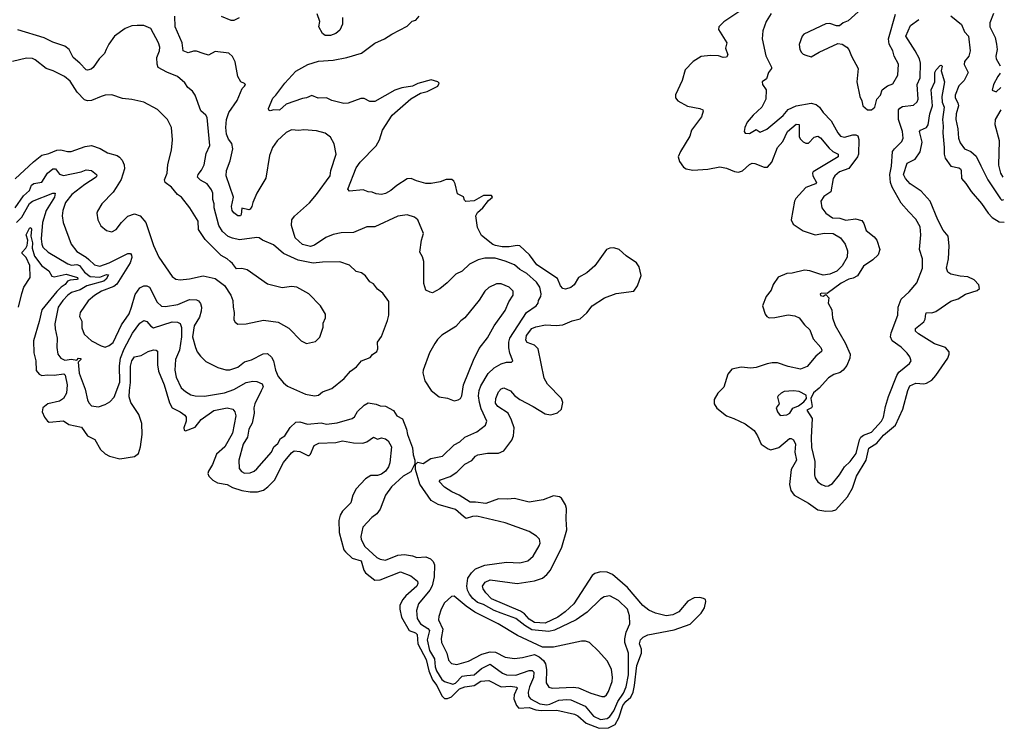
# Model space of a CAD drawing. Extents: x 2199565 to 2323334, y 894172 to 1018966.
# Tile 437 of 440: x 2315999 to 2323334, y 1005856 to 1011138. Entities that reach past the tile are written whole.
import ezdxf

# ---------------------------------------------------------------- set-up
doc = ezdxf.new("R2010")
doc.units = 0

msp = doc.modelspace()

# ---------------------------------------------------------------- linework, layer by layer
at = {"layer": '0CON10XD'}
for points in [[(2322345, 1011288.9), (2322170.5, 1011129.5), (2322135, 1011114.3), (2322106.9, 1011093.1), (2322085, 1011092.2), (2322035, 1011109.2), (2322005, 1011107.5), (2321839.7, 1011030.3), (2321828, 1011015), (2321805.9, 1010954.1), (2321811.9, 1010915), (2321822.7, 1010892.7), (2321835, 1010880.8), (2321855, 1010874.2), (2321895, 1010862), (2321955, 1010896.7), (2322095, 1010960), (2322127.5, 1010955), (2322162.3, 1010932.3), (2322175.9, 1010915.9), (2322195.8, 1010865.8), (2322245.8, 1010775), (2322235.7, 1010675), (2322257.5, 1010565), (2322273.9, 1010533.9), (2322281.2, 1010495), (2322315, 1010466.7), (2322345, 1010466.7), (2322370, 1010485), (2322384, 1010545), (2322412.9, 1010575), (2322423.9, 1010616.1), (2322465, 1010646), (2322505, 1010660), (2322540, 1010725), (2322546.6, 1010806.6), (2322514.3, 1010865), (2322504.5, 1010905), (2322476.6, 1010956.6), (2322471.1, 1010995), (2322525, 1011179.4)], [(2319305.2, 1007435.2), (2319245, 1007486.7), (2319116, 1007525), (2319065, 1007554.4), (2318980, 1007675), (2318947.5, 1007785), (2318948.3, 1007821.7), (2318965, 1007840), (2319005, 1007830), (2319063, 1007867), (2319150, 1007885), (2319235, 1007968.6), (2319277.6, 1007992.4), (2319315, 1008025.6), (2319404.5, 1008065.5), (2319470, 1008115), (2319479.2, 1008145), (2319437, 1008237), (2319423.6, 1008283.6), (2319418.1, 1008335), (2319422.2, 1008375), (2319435, 1008409.5), (2319490.1, 1008499.9), (2319535, 1008542.9), (2319585, 1008573.6), (2319625, 1008584.4), (2319664.1, 1008585.9), (2319673.8, 1008595), (2319651.3, 1008651.3), (2319642.6, 1008692.6), (2319642.2, 1008735), (2319651.4, 1008765), (2319775.2, 1008954.8), (2319847.1, 1009005), (2319862.5, 1009025), (2319864.5, 1009045), (2319881.8, 1009075), (2319884.6, 1009095), (2319875, 1009144), (2319850.4, 1009180.4), (2319776.4, 1009246.4), (2319724.2, 1009275), (2319685, 1009309.5), (2319615, 1009339.1), (2319540.6, 1009360.6), (2319465, 1009361.4), (2319415, 1009348.8), (2319351.2, 1009315), (2319295, 1009264.2), (2319248.7, 1009241.3), (2319184.2, 1009175.8), (2319127.9, 1009132.1), (2319075, 1009101.2), (2319056, 1009106), (2319025, 1009122.5), (2319010.9, 1009170.9), (2319008.6, 1009335), (2319000.9, 1009370.9), (2318980.8, 1009405), (2318991.9, 1009495), (2319007.1, 1009545), (2318966.2, 1009645), (2318940, 1009665), (2318885, 1009682.9), (2318815, 1009674.4), (2318645, 1009594.4), (2318585, 1009594), (2318485, 1009552.1), (2318395, 1009548.9), (2318335, 1009537.6), (2318280.6, 1009515), (2318195, 1009456.7), (2318165, 1009448.1), (2318105, 1009461.9), (2318051.6, 1009511.6), (2318023.9, 1009605), (2318027.1, 1009645), (2318045.7, 1009674.3), (2318156.9, 1009773.1), (2318210.9, 1009835), (2318311.4, 1009975), (2318316.2, 1010015), (2318357.1, 1010135), (2318342.3, 1010212.3), (2318315, 1010263.3), (2318275, 1010292), (2318209.2, 1010309.2), (2318115, 1010317.5), (2318078.7, 1010311.3), (2318025, 1010318.1), (2317985, 1010295.8), (2317916.3, 1010233.7), (2317881.5, 1010185), (2317861.1, 1010125), (2317832.8, 1009957.2), (2317765, 1009845.8), (2317735.8, 1009775.8), (2317729.1, 1009745), (2317715.3, 1009724.7), (2317705, 1009720), (2317655, 1009732.5), (2317650, 1009685), (2317643.9, 1009676.1), (2317625, 1009676), (2317595, 1009698), (2317583.1, 1009715), (2317575.7, 1009745), (2317592, 1009815), (2317536.5, 1009975), (2317540.5, 1010015), (2317567.7, 1010085), (2317585.9, 1010175), (2317578.8, 1010215), (2317555, 1010248.1), (2317540.3, 1010285), (2317534.1, 1010335), (2317539.2, 1010395), (2317557.8, 1010445), (2317619.4, 1010535), (2317656.2, 1010625), (2317675, 1010641.2), (2317681.2, 1010655), (2317675, 1010663.3), (2317646.7, 1010675), (2317623.8, 1010715), (2317603.9, 1010823.9), (2317583.6, 1010863.6), (2317557.3, 1010887.3), (2317455, 1010900), (2317405, 1010873.3), (2317365.4, 1010885.4), (2317315, 1010903.6), (2317295, 1010903.8), (2317255, 1010890.5), (2317216.3, 1010906.3), (2317209.3, 1010965), (2317157.9, 1011085), (2317155.7, 1011165)], [(2317635, 1011151.4), (2317595, 1011132.2), (2317575, 1011131.1), (2317501.7, 1011161.7)], [(2319114.1, 1010674.1), (2319065, 1010689.4), (2318965, 1010662), (2318925, 1010642), (2318845, 1010630.8), (2318795, 1010612.5), (2318645, 1010526.9), (2318607, 1010527), (2318565, 1010550.6), (2318540.9, 1010550.9), (2318445, 1010516), (2318415, 1010513.2), (2318325, 1010536.5), (2318285, 1010555.3), (2318222.9, 1010552.9), (2318175, 1010572.9), (2318135, 1010554.2), (2318105, 1010550), (2317985, 1010508.1), (2317935, 1010464.2), (2317893.5, 1010466.5), (2317865, 1010458), (2317854.2, 1010464.2), (2317853.8, 1010475), (2317885, 1010552.5), (2317908, 1010575), (2317974.4, 1010665), (2318055, 1010753.3), (2318145.8, 1010805), (2318225, 1010828.2), (2318335, 1010836.2), (2318435, 1010856.1), (2318545, 1010888), (2318645, 1010962.5), (2318718, 1010995), (2318770.2, 1011029.8), (2318885, 1011089.2), (2318922.7, 1011127.3), (2318950, 1011135), (2318975.6, 1011164.4)], [(2318404.4, 1011154.4), (2318402.7, 1011105), (2318385, 1011060.8), (2318355, 1011035.6), (2318315, 1011019.2), (2318275, 1011021.2), (2318255.9, 1011035.9), (2318228.8, 1011085), (2318235.7, 1011125), (2318215, 1011182.5)], [(2321365, 1011200.8), (2321245, 1011123.1), (2321208.6, 1011085), (2321205, 1011063.8), (2321266.9, 1010965), (2321256.7, 1010925), (2321274.3, 1010875), (2321265, 1010857.5), (2321240, 1010855), (2321205, 1010869.2), (2321145, 1010872), (2321076.6, 1010863.4), (2321016, 1010825), (2320955.8, 1010764.2), (2320934.5, 1010685.5), (2320885, 1010577.5), (2320884.2, 1010554.2), (2320902.8, 1010532.8), (2320975, 1010494.4), (2321065.7, 1010475.7), (2321087.5, 1010465), (2321090, 1010455), (2321078.6, 1010415), (2321003.3, 1010315), (2320990.5, 1010270.5), (2320921.9, 1010155), (2320905.6, 1010115), (2320915, 1010081.2), (2320945, 1010037.5), (2320965, 1010025.6), (2321015, 1010015.5), (2321125, 1010024.5), (2321215, 1010040), (2321265, 1010032.2), (2321325, 1010005.8), (2321355, 1010000.8), (2321385, 1010012), (2321435, 1010058.2), (2321455, 1010069.2), (2321476.6, 1010066.6), (2321545, 1010037.7), (2321570.5, 1010039.5), (2321602.9, 1010075), (2321644.5, 1010185), (2321685, 1010230.8), (2321719.6, 1010305), (2321785, 1010360), (2321805.5, 1010355.5), (2321805.9, 1010265), (2321815, 1010246.5), (2321835, 1010227.9), (2321855, 1010216.4), (2321875, 1010218.5), (2321917.4, 1010262.6), (2321945, 1010270), (2321965, 1010256.7), (2322030.6, 1010180.6), (2322055.9, 1010155.9), (2322095.6, 1010135), (2322095.5, 1010115), (2321911.2, 1010005), (2321905.3, 1009994.7), (2321906.9, 1009975), (2321935.3, 1009924.7), (2321926.9, 1009915), (2321855, 1009888.2), (2321780.4, 1009805), (2321771.5, 1009785), (2321746.9, 1009645), (2321762.5, 1009615), (2321835, 1009563.8), (2321925, 1009534.1), (2321995, 1009545.7), (2322058.6, 1009545), (2322115, 1009511.2), (2322150, 1009465), (2322165.4, 1009415), (2322162.9, 1009367.1), (2322125.8, 1009304.2), (2322086, 1009264), (2322035, 1009240.4), (2321985, 1009232.4), (2321944.4, 1009245), (2321885, 1009265.3), (2321845, 1009269.7), (2321755, 1009248), (2321714, 1009246), (2321650.7, 1009219.3), (2321613.3, 1009165), (2321597.9, 1009122.1), (2321560.8, 1009075), (2321534, 1009005), (2321553.1, 1008943.1), (2321565, 1008925.7), (2321583.8, 1008915), (2321625, 1008917.3), (2321725, 1008938.8), (2321775, 1008930), (2321805, 1008915.6), (2321845, 1008862.2), (2321884.6, 1008825), (2321909.8, 1008759.8), (2321968.5, 1008695), (2321975.7, 1008675), (2321972.9, 1008665), (2321929.7, 1008630.3), (2321865, 1008553.6), (2321816.9, 1008533.1), (2321725, 1008553.7), (2321645, 1008580.4), (2321605, 1008580.4), (2321568.1, 1008571.9), (2321485, 1008544.5), (2321445, 1008540.9), (2321375, 1008547.9), (2321305, 1008534), (2321274, 1008495), (2321245, 1008400), (2321201.2, 1008355), (2321174.1, 1008305.9), (2321174.1, 1008274.1), (2321191.7, 1008241.7), (2321265, 1008184), (2321320, 1008165), (2321405, 1008124.4), (2321470, 1008075), (2321496.9, 1008035), (2321521.9, 1007975), (2321575, 1007938.6), (2321595, 1007932.9), (2321655, 1007949.6), (2321735, 1008016.5), (2321747.4, 1008017.4), (2321765, 1008005.8), (2321778.9, 1007975), (2321773.7, 1007915), (2321785.3, 1007855), (2321745.6, 1007784.4), (2321734.2, 1007674.2), (2321745, 1007629.2), (2321768.9, 1007595), (2321875, 1007534.7), (2321945, 1007483.8), (2322003.9, 1007473.9), (2322055, 1007476.1), (2322080, 1007485), (2322165, 1007580.4), (2322203.6, 1007645), (2322233.5, 1007735), (2322304.1, 1007855), (2322325.8, 1007944.2), (2322385, 1007981), (2322435, 1008041.9), (2322525, 1008115.4), (2322579.5, 1008235), (2322615.7, 1008374.3), (2322631, 1008409), (2322675, 1008428.8), (2322735, 1008424.7), (2322755, 1008429.2), (2322795, 1008452), (2322825, 1008484.6), (2322913, 1008615), (2322923.6, 1008645), (2322922.6, 1008662.6), (2322895.5, 1008695), (2322815, 1008722.8), (2322695, 1008795.4), (2322673.8, 1008815), (2322672.7, 1008835), (2322733.8, 1008885), (2322744.7, 1008905.3), (2322748.9, 1008945), (2322755, 1008954.4), (2322795, 1008953.9), (2322825, 1008962.5), (2322935, 1009040), (2322991.7, 1009058.3), (2323045, 1009091.9), (2323131.7, 1009118.3), (2323150, 1009135), (2323145, 1009162.5), (2323109.7, 1009199.7), (2323061.7, 1009221.7), (2323005, 1009225.4), (2322935, 1009240), (2322913.1, 1009255), (2322904.5, 1009285), (2322919.2, 1009355), (2322923.2, 1009453.2), (2322916.3, 1009525), (2322879.5, 1009569.5), (2322838.7, 1009645), (2322781.8, 1009785), (2322715, 1009860.5), (2322633.9, 1009913.9), (2322598.9, 1009955), (2322583.9, 1009985), (2322610.8, 1010069.2), (2322671.3, 1010098.7), (2322707.6, 1010152.4), (2322722.5, 1010225), (2322702.2, 1010305), (2322711.2, 1010315), (2322755, 1010334.5), (2322767.8, 1010355), (2322779.3, 1010435), (2322800.2, 1010495), (2322789.7, 1010615), (2322817, 1010675), (2322817.6, 1010745), (2322827.2, 1010765), (2322856.2, 1010796.2), (2322865, 1010798.2), (2322872.1, 1010792.1), (2322864, 1010756), (2322890, 1010675), (2322869.5, 1010565), (2322872.3, 1010522.3), (2322886.2, 1010485), (2322872.8, 1010395), (2322879, 1010345), (2322875.3, 1010295), (2322887.2, 1010185), (2322885.2, 1010135.2), (2322892.9, 1010105), (2322935, 1010047.2), (2322994.7, 1010034.7), (2323008.5, 1010025), (2323013.9, 1010013.9), (2323016.4, 1009955), (2323047.9, 1009917.9), (2323086.4, 1009856.4), (2323165, 1009767.5), (2323215.4, 1009695), (2323245, 1009663.8), (2323295, 1009631.1), (2323334.5, 1009628.2)], [(2321596.9, 1011183.1), (2321560, 1011125), (2321535.7, 1011055), (2321530, 1010995), (2321558.6, 1010868.6), (2321600.6, 1010785), (2321600, 1010775), (2321578.1, 1010745), (2321562.3, 1010697.7), (2321531.2, 1010675), (2321533.8, 1010655), (2321560, 1010615), (2321557.5, 1010545), (2321528, 1010485), (2321463.4, 1010426.6), (2321418.8, 1010375), (2321402, 1010335), (2321397.5, 1010305), (2321403, 1010293), (2321435, 1010289.2), (2321485, 1010318.8), (2321515, 1010300), (2321565, 1010321.4), (2321595, 1010345.6), (2321685.7, 1010424.3), (2321725, 1010467.7), (2321784.7, 1010495.3), (2321895, 1010516.9), (2321934, 1010505), (2321958, 1010485), (2321985.3, 1010445.3), (2322044.7, 1010384.7), (2322095, 1010294.4), (2322115, 1010270.5), (2322145, 1010261.3), (2322205, 1010280.8), (2322229.5, 1010279.5), (2322242.4, 1010272.4), (2322249.7, 1010245), (2322248, 1010135), (2322240.4, 1010115), (2322175, 1010029.4), (2322106.4, 1010003.6), (2322071.5, 1009975), (2322059.1, 1009955), (2322041.8, 1009855), (2321990.9, 1009819.1), (2321967.5, 1009785), (2321974.4, 1009735), (2322005, 1009695.8), (2322055, 1009660.6), (2322108, 1009658), (2322155, 1009644), (2322225, 1009654.1), (2322271.9, 1009641.9), (2322287.9, 1009617.9), (2322305.4, 1009565.4), (2322365, 1009520), (2322385, 1009495.6), (2322407.2, 1009425), (2322394.2, 1009385.8), (2322355, 1009348.5), (2322285, 1009301.1), (2322240.6, 1009229.4), (2322208.5, 1009211.5), (2322175, 1009204.6), (2322120, 1009175), (2322015, 1009097.5), (2321975, 1009100), (2321963.3, 1009095), (2321965, 1009083.3), (2321985, 1009077.5), (2322005, 1009090), (2322026.2, 1009065), (2322022, 1009025), (2322048.6, 1008975), (2322055.7, 1008915.7), (2322075, 1008857.5), (2322149.1, 1008729.1), (2322185.3, 1008645), (2322184.5, 1008615), (2322160.8, 1008559.2), (2322135, 1008525.7), (2322110.9, 1008509.1)], [(2322110.9, 1008509.1), (2322065, 1008493.1), (2322025, 1008467.5), (2321955, 1008392.5), (2321913.2, 1008356.8), (2321893.3, 1008315), (2321903.8, 1008255), (2321897.5, 1008245), (2321863.6, 1008226.4), (2321903.8, 1008165), (2321894.7, 1008024.7), (2321898.8, 1007948.8), (2321923.1, 1007845), (2321920, 1007745), (2321925, 1007723.3), (2321945, 1007694), (2321972.6, 1007672.6), (2322005, 1007661.9), (2322025, 1007664.3), (2322055, 1007681.4), (2322105.6, 1007745), (2322143.3, 1007805), (2322185.8, 1007844.2), (2322231.6, 1007905), (2322254.4, 1008005.6), (2322264.4, 1008025.6), (2322285, 1008042), (2322345, 1008063.8), (2322420, 1008145), (2322435.3, 1008175), (2322450, 1008255), (2322471.6, 1008328.4), (2322533.6, 1008486.4), (2322549.9, 1008510.1), (2322628.8, 1008575), (2322640, 1008595), (2322631.2, 1008625), (2322611.1, 1008651.1), (2322565, 1008696.7), (2322500, 1008745), (2322486.4, 1008775), (2322491.5, 1008805), (2322540.6, 1008935), (2322542.5, 1008995), (2322565.8, 1009054.2), (2322625, 1009110), (2322682.6, 1009177.4), (2322724.3, 1009285), (2322725.4, 1009355.4), (2322703.6, 1009425), (2322712.5, 1009535), (2322708.1, 1009595), (2322675, 1009650.8), (2322623.3, 1009706.7), (2322565, 1009769.2), (2322498.9, 1009888.9), (2322485.8, 1009925), (2322481.3, 1009985), (2322492.9, 1010045), (2322502.5, 1010155), (2322515.2, 1010174.8), (2322570.9, 1010229.1), (2322581.3, 1010255), (2322575.3, 1010305), (2322546.5, 1010395), (2322545.9, 1010465), (2322555, 1010479.6), (2322575, 1010490.7), (2322659.1, 1010500.9), (2322684.4, 1010525), (2322692.1, 1010545), (2322684.2, 1010654.2), (2322706.6, 1010705), (2322710.9, 1010815), (2322702.6, 1010845), (2322671, 1010905), (2322601.8, 1011015), (2322636.5, 1011095), (2322698.3, 1011138.3)], [(2322935, 1011166.2), (2323015, 1011100.8), (2323038.3, 1011048.3), (2323067.9, 1011015), (2323080.3, 1010905), (2323069.1, 1010865), (2323038.2, 1010825), (2323034.5, 1010805), (2323065.5, 1010745), (2323035.4, 1010685), (2322995.7, 1010644.3), (2322969.2, 1010575), (2322969.6, 1010555), (2322989, 1010519), (2322993.3, 1010495), (2322975.9, 1010435), (2322974.1, 1010395), (2322988.2, 1010325), (2322993.3, 1010255), (2323005, 1010221.2), (2323038, 1010175), (2323085.3, 1010155.3), (2323125, 1010121.4), (2323159.2, 1010049.2), (2323211.9, 1009945), (2323305, 1009802.5), (2323315, 1009793.3), (2323330, 1009797.7)], [(2323254, 1011185), (2323227.1, 1011115), (2323225.7, 1011085), (2323267.1, 1011005), (2323275.5, 1010955.5), (2323282.2, 1010915), (2323270.8, 1010865), (2323274.1, 1010845.9), (2323303.4, 1010793)], [(2315965.5, 1009734.5), (2316027, 1009825), (2316071.2, 1009865), (2316087.1, 1009905), (2316104.3, 1009915.7), (2316165, 1009926.9), (2316207.2, 1009992.8), (2316245, 1010026.4), (2316265, 1010026.7), (2316295, 1009986.2), (2316325, 1009976), (2316456.6, 1010003.4), (2316495, 1010018.8), (2316535, 1010013.6), (2316570.6, 1009985), (2316573.3, 1009975), (2316567.8, 1009965), (2316485, 1009910.6), (2316387.1, 1009835), (2316340.4, 1009775), (2316320.9, 1009715), (2316315.6, 1009675), (2316323.3, 1009625), (2316381.4, 1009465), (2316425, 1009409.4), (2316495, 1009368.4), (2316515, 1009350), (2316555, 1009311.8), (2316595, 1009300.7), (2316664.3, 1009325.7), (2316805.5, 1009395.5), (2316825, 1009394.3), (2316833.1, 1009383.1), (2316834.7, 1009365), (2316822.4, 1009325), (2316722.3, 1009167.7), (2316699.8, 1009150.2), (2316609.2, 1009115), (2316555, 1009082.2), (2316508.9, 1009041.1), (2316448.6, 1008955), (2316445.6, 1008925.6), (2316461.7, 1008891.7), (2316461.7, 1008841.7), (2316478.6, 1008795), (2316534.6, 1008744.6), (2316605.7, 1008705.7), (2316635, 1008698), (2316665, 1008709.4), (2316695, 1008732.9), (2316757.2, 1008862.8), (2316814.1, 1008945), (2316832.8, 1008995), (2316860.1, 1009089.9), (2316895, 1009139.6), (2316925, 1009154.6), (2316945, 1009154.6), (2316965, 1009143.3), (2317022.6, 1009032.6), (2317055, 1009003.1), (2317085, 1008999.7), (2317176, 1009016), (2317265, 1009052.7), (2317315, 1009050.4), (2317331.3, 1009041.3), (2317345, 1009022.5), (2317352.4, 1008995), (2317351.9, 1008965), (2317339, 1008921), (2317299.3, 1008855), (2317287.5, 1008775), (2317307.8, 1008695), (2317322.1, 1008662.1), (2317345, 1008629.4), (2317385, 1008589.4), (2317475, 1008544.4), (2317535, 1008528.6), (2317565, 1008526.9), (2317625, 1008547.3), (2317675, 1008586.6), (2317726.3, 1008603.7), (2317812.6, 1008647.4), (2317845, 1008649.2), (2317875, 1008622.9), (2317889.2, 1008595), (2317905, 1008526.2), (2317925, 1008477.5), (2317965, 1008430.8), (2317995, 1008406.2), (2318127.5, 1008347.5), (2318195, 1008334.5), (2318225, 1008339.4), (2318255, 1008362.9), (2318325, 1008390), (2318415.4, 1008464.6), (2318462.6, 1008517.4), (2318508.7, 1008551.3), (2318545, 1008596.2), (2318610, 1008620), (2318628, 1008642), (2318660, 1008665), (2318666.2, 1008685), (2318664, 1008735), (2318695, 1008776.7), (2318738.9, 1008895), (2318750, 1008935), (2318747.9, 1009037.9), (2318705, 1009098.8), (2318665, 1009128.8), (2318635, 1009168.8), (2318606.7, 1009185), (2318575, 1009227.5), (2318545, 1009252), (2318505, 1009260), (2318455, 1009308.8), (2318385, 1009332.9), (2318255, 1009331.5), (2318185, 1009322.5), (2318074.2, 1009345), (2317964.7, 1009394.7), (2317888.9, 1009458.9), (2317806.7, 1009495), (2317782.5, 1009512.5), (2317765, 1009515.6), (2317637.3, 1009497.3), (2317585, 1009508.2), (2317552.1, 1009522.1), (2317509.9, 1009559.9), (2317483.3, 1009605), (2317448.3, 1009735), (2317447.1, 1009765), (2317437.3, 1009797.3), (2317437.7, 1009845), (2317428.9, 1009868.9), (2317395, 1009913.5), (2317345, 1009941.2), (2317323.6, 1009965), (2317329.6, 1009985), (2317354.1, 1010015.9), (2317372.9, 1010055), (2317388.3, 1010141.7), (2317415, 1010200), (2317395, 1010408), (2317385, 1010425.6), (2317347.9, 1010457.9), (2317306.2, 1010575), (2317285.9, 1010605.9), (2317252.6, 1010632.6), (2317228.1, 1010668.1), (2317175, 1010714.3), (2317095, 1010746.2), (2317031.5, 1010781.5), (2317022.5, 1010807.5), (2317020, 1010855), (2317041.1, 1010905), (2317042.1, 1010932.1), (2317032.9, 1010965), (2316975, 1011073.3), (2316925, 1011093.8), (2316875, 1011095.8), (2316835, 1011092.9), (2316785, 1011073.1), (2316705, 1011015.6), (2316662.5, 1010955), (2316643.2, 1010915), (2316630.5, 1010885), (2316591.4, 1010845), (2316547.4, 1010782.6), (2316531.3, 1010768.7), (2316505, 1010760.8), (2316494.5, 1010764.5), (2316448.1, 1010815), (2316398.1, 1010855), (2316367.5, 1010915), (2316335, 1010940.7), (2316245, 1010970.5), (2316181.5, 1011001.5), (2315985, 1011062.5)], [(2315965, 1009952), (2316101.2, 1010078.8), (2316165, 1010127.1), (2316215, 1010140), (2316275, 1010165.3), (2316305, 1010166.8), (2316355, 1010154.4), (2316383.4, 1010156.6), (2316486.6, 1010193.4), (2316535, 1010200), (2316597.7, 1010177.7), (2316653.8, 1010145), (2316725, 1010124.5), (2316743.4, 1010113.4), (2316761.2, 1010091.2), (2316777.5, 1010055), (2316780, 1010025), (2316754.5, 1009945.5), (2316717.5, 1009887.5), (2316695, 1009851.2), (2316611.2, 1009765), (2316578.3, 1009711.7), (2316574, 1009695), (2316580, 1009645), (2316602.3, 1009602.3), (2316645, 1009566.7), (2316685, 1009556.7), (2316717.5, 1009575), (2316756.2, 1009625), (2316805, 1009673.8), (2316855, 1009690), (2316897.5, 1009675), (2316937.5, 1009625), (2316995.5, 1009455.5), (2317035, 1009368.8), (2317134.6, 1009224.6), (2317163.3, 1009205), (2317195, 1009198.6), (2317265, 1009205.7), (2317365, 1009227.8), (2317455, 1009209.2), (2317525, 1009156.2), (2317572.5, 1009085), (2317585.9, 1009044.1), (2317590, 1008995), (2317596.2, 1008955), (2317595, 1008900), (2317605, 1008882.5), (2317625, 1008867.5), (2317685, 1008872), (2317815, 1008898), (2317924.5, 1008884.5), (2318005, 1008838), (2318095, 1008743.3), (2318135, 1008723.8), (2318201.7, 1008738.3), (2318235, 1008772.5), (2318259.2, 1008845), (2318260, 1008875), (2318276.2, 1008915), (2318276.4, 1008943.6), (2318238.8, 1009005), (2318153.3, 1009095), (2318063.1, 1009143.1), (2318025, 1009148.9), (2317955, 1009140), (2317845, 1009166.7), (2317692.5, 1009272.5), (2317655, 1009284.4), (2317615, 1009280.8), (2317585, 1009320.8), (2317566, 1009335), (2317544, 1009355), (2317499.5, 1009379.5), (2317379.8, 1009499.8), (2317331.1, 1009575), (2317328, 1009635), (2317266.1, 1009736.1), (2317205, 1009814), (2317174.2, 1009835), (2317129.7, 1009889.7), (2317083.8, 1009925), (2317078.8, 1009945), (2317098.8, 1009995), (2317102.3, 1010057.7), (2317130.8, 1010165), (2317137.8, 1010242.2), (2317130.8, 1010335), (2317099.2, 1010395), (2317025, 1010469.2), (2316925, 1010521.9), (2316835, 1010544.2), (2316765, 1010550.8), (2316685, 1010577.1), (2316635, 1010575.7), (2316605, 1010564.3), (2316535, 1010534.5), (2316505, 1010533.6), (2316481.1, 1010541.1), (2316426.7, 1010596.7), (2316375, 1010678.6), (2316332, 1010715), (2316247.8, 1010757.8), (2316195, 1010774.5), (2316115, 1010839.4), (2316095, 1010848.9), (2316048.7, 1010851.3), (2315945, 1010825.5)], [(2323304.8, 1010738.8), (2323285.8, 1010715), (2323253.8, 1010655), (2323243.6, 1010613.6), (2323275, 1010601.2), (2323307.7, 1010631.3)], [(2315989, 1008995), (2316015, 1009098.1), (2316030.2, 1009145), (2316077.2, 1009215), (2316074.1, 1009305), (2316046, 1009366), (2316018.2, 1009395), (2316016.2, 1009405), (2316045.1, 1009434.9), (2316055.5, 1009454.5), (2316060.2, 1009495), (2316048, 1009535), (2316075, 1009587.8), (2316085, 1009583.8), (2316086.4, 1009576.4), (2316081.5, 1009525), (2316094.4, 1009475), (2316091, 1009435), (2316108.3, 1009375), (2316165, 1009302), (2316214.8, 1009264.8), (2316237.3, 1009225), (2316255, 1009220), (2316345, 1009240.2), (2316429.3, 1009215), (2316431.8, 1009205), (2316425, 1009201.6), (2316375, 1009196.3), (2316355, 1009187.7), (2316336.7, 1009163.3), (2316307.7, 1009145), (2316275, 1009111.2), (2316164.7, 1008975), (2316145, 1008888), (2316102.6, 1008745), (2316103.1, 1008655), (2316119.1, 1008595), (2316122.7, 1008522.7), (2316144.3, 1008495), (2316165, 1008486.4), (2316205, 1008491.3), (2316255, 1008487.6), (2316327.6, 1008497.6), (2316337.5, 1008487.5), (2316352.6, 1008415), (2316347.3, 1008355), (2316325, 1008314.6), (2316295, 1008294.7), (2316208.6, 1008275), (2316172.5, 1008245), (2316167.1, 1008215), (2316184.4, 1008175), (2316205, 1008145.8), (2316218.3, 1008138.3), (2316325, 1008147.9), (2316365, 1008120.4), (2316459.7, 1008099.7), (2316503.8, 1008035), (2316558, 1008008), (2316601.5, 1007935), (2316635, 1007902.7), (2316667.3, 1007885), (2316745, 1007864.8), (2316855, 1007882.2), (2316883.9, 1007905), (2316900, 1007955), (2316911.1, 1008045), (2316908.8, 1008128.8), (2316885.4, 1008195.4), (2316826.7, 1008285), (2316815.6, 1008325.6), (2316816.1, 1008375), (2316825.6, 1008434.4), (2316825.3, 1008554.7), (2316835, 1008596), (2316855, 1008624.4), (2316904.3, 1008635.7), (2316956.2, 1008665), (2316995, 1008678.1), (2317015, 1008675.7), (2317025, 1008666.2), (2317024.6, 1008565.4), (2317032, 1008518), (2317075.8, 1008415), (2317115, 1008281.4), (2317135.7, 1008245.7), (2317193.5, 1008215), (2317230.3, 1008190.3), (2317240.4, 1008175), (2317239.6, 1008145), (2317221.9, 1008095), (2317225, 1008077.5), (2317233.9, 1008073.9), (2317305, 1008099.6), (2317352, 1008158), (2317445, 1008224.6), (2317544.5, 1008244.5), (2317586.7, 1008235), (2317602, 1008215), (2317608.1, 1008185), (2317583.7, 1008056.3), (2317526.2, 1007953.8), (2317465, 1007900), (2317436.6, 1007823.4), (2317405, 1007773.8), (2317401.5, 1007755), (2317406.8, 1007735), (2317438, 1007705), (2317472.3, 1007685), (2317545, 1007673.6), (2317585, 1007651.2), (2317655, 1007628.1), (2317715, 1007619), (2317771.4, 1007618.6), (2317815, 1007631.8), (2317846.9, 1007655), (2317898.2, 1007705), (2317965, 1007837.7), (2318025, 1007909.5), (2318045, 1007925.5), (2318085, 1007920), (2318145, 1007889.2), (2318155, 1007889.2), (2318165, 1007900), (2318193.1, 1007965), (2318227.5, 1007982.5), (2318355, 1007986.7), (2318405, 1008000), (2318485, 1007984.5), (2318555, 1007982.3), (2318585, 1007991.1), (2318635, 1008026.2), (2318665, 1008010), (2318695, 1008022), (2318725, 1008014), (2318745, 1007998), (2318768.1, 1007955), (2318755.5, 1007835), (2318746.4, 1007805), (2318725, 1007773.1), (2318695, 1007751.1), (2318665, 1007740.8), (2318615, 1007739.4), (2318575, 1007716.7), (2318505, 1007641.1), (2318482, 1007595), (2318465, 1007535.8), (2318403.6, 1007475), (2318386.2, 1007445), (2318375.5, 1007405), (2318378.7, 1007315), (2318415, 1007186), (2318425, 1007170.4), (2318475, 1007123.2), (2318543.3, 1007105), (2318563.8, 1007035), (2318575, 1007015.3), (2318645, 1006961.2), (2318685, 1006961.9), (2318835, 1007022.9), (2318912.1, 1006992.1), (2318962.3, 1006952.3), (2318966.2, 1006935), (2318957.5, 1006915), (2318875, 1006842.6), (2318852.4, 1006815), (2318832, 1006775), (2318829.8, 1006745), (2318844.1, 1006685), (2318899.4, 1006585), (2318947.1, 1006567.1), (2318960.2, 1006555), (2318966.1, 1006486.1), (2319028, 1006368), (2319046.4, 1006285), (2319075, 1006218.6), (2319106.7, 1006175), (2319145, 1006097.1), (2319165, 1006077.3), (2319185, 1006077.4), (2319215, 1006090.2), (2319275, 1006149.5), (2319315, 1006164.2), (2319385, 1006176.1), (2319435, 1006206.2), (2319495, 1006213.1), (2319585, 1006164.8), (2319655, 1006170.5), (2319702.7, 1006162.7), (2319704.6, 1006155), (2319683.3, 1006105), (2319681.2, 1006075), (2319699.7, 1006025), (2319717.2, 1006007.2), (2319795, 1006010.8), (2319845, 1005993.9), (2319885, 1005988.5), (2320000.5, 1005990.5), (2320132.6, 1005962.6), (2320158.4, 1005948.4), (2320219.5, 1005895), (2320315, 1005856), (2320385, 1005859), (2320434.8, 1005885), (2320462.4, 1005935), (2320492.8, 1006027.2), (2320514, 1006056), (2320550.8, 1006089.2), (2320569.2, 1006125), (2320580.3, 1006175), (2320596.8, 1006323.2), (2320632.2, 1006415), (2320631.4, 1006445), (2320617.2, 1006485), (2320624.1, 1006515.9), (2320645, 1006535.3), (2320678.1, 1006551.9), (2320875, 1006589.6), (2320995, 1006632.2), (2321075, 1006714.7), (2321100, 1006755), (2321111.2, 1006801.2), (2321108, 1006815), (2321094.4, 1006824.4), (2321065, 1006831.4), (2321025, 1006829.4), (2320976.6, 1006803.4), (2320910.6, 1006725), (2320865, 1006701.8), (2320815, 1006694.7), (2320735, 1006713.1), (2320687.1, 1006737.1), (2320641.9, 1006771.9), (2320526.3, 1006905), (2320415, 1007002.3), (2320375, 1007020.7), (2320325, 1007023.1), (2320285, 1007010.9), (2320265, 1006995.5), (2320128.4, 1006785), (2320063.5, 1006725), (2320008.7, 1006685), (2319915, 1006639), (2319835, 1006643.5), (2319795, 1006669), (2319759.1, 1006709.1), (2319729.5, 1006729.5), (2319515, 1006821.1), (2319471.9, 1006865), (2319452.5, 1006895), (2319447.5, 1006915), (2319467.5, 1006945), (2319505, 1006961.8), (2319705, 1006934.7), (2319835, 1006955.3), (2319893.1, 1006975), (2319927.3, 1007002.7), (2319954.6, 1007035), (2320039.1, 1007205), (2320075.5, 1007335), (2320069.4, 1007415), (2320072, 1007495), (2320065, 1007522.5), (2320035, 1007571.2), (2320021.7, 1007581.7), (2319975, 1007590), (2319899.8, 1007560.2), (2319795, 1007542.1), (2319685, 1007569), (2319635, 1007563.9), (2319565, 1007567.2), (2319471.4, 1007531.4), (2319395, 1007541.9), (2319355, 1007540.9), (2319274.3, 1007594.3), (2319219, 1007619), (2319163.4, 1007653.4), (2319124.4, 1007695), (2319132.8, 1007707.2), (2319205, 1007733.8), (2319256.7, 1007765), (2319315.3, 1007824.7), (2319367.2, 1007852.8), (2319395, 1007884.4), (2319412.5, 1007895), (2319485, 1007907.1), (2319565, 1007906.1), (2319605, 1007923.1), (2319665.9, 1008005), (2319678.8, 1008035), (2319682, 1008095), (2319663.8, 1008153.8), (2319637.6, 1008205), (2319561.5, 1008255), (2319545, 1008280), (2319545.4, 1008314.6), (2319565, 1008364), (2319585, 1008385.6), (2319605, 1008393.3), (2319655, 1008370.5), (2319686.5, 1008336.5), (2319725, 1008306.9), (2319825.6, 1008255), (2319915, 1008200), (2319952.4, 1008192.4), (2319973.4, 1008196.6), (2320005, 1008207.5), (2320034.4, 1008235), (2320044.5, 1008285.5), (2320036.2, 1008315), (2319930.7, 1008420.7), (2319907, 1008467), (2319861.1, 1008685), (2319835, 1008712.5), (2319780.9, 1008730.9), (2319769.1, 1008749.1), (2319775.4, 1008785), (2319814.4, 1008835.6), (2319845, 1008848.6), (2319917.2, 1008862.8), (2319995, 1008859.3), (2320045, 1008864.6), (2320115, 1008894.3), (2320175, 1008909.2), (2320225, 1008953.8), (2320264, 1009005), (2320355.4, 1009064.6), (2320443.6, 1009096.4), (2320575, 1009114.2), (2320602.9, 1009155), (2320627.9, 1009232.1), (2320613.1, 1009295), (2320595.4, 1009325.4), (2320517.4, 1009377.4), (2320465.8, 1009425), (2320425, 1009436.4), (2320395, 1009434.4), (2320370, 1009425), (2320285, 1009304.2), (2320225, 1009250.6), (2320163.1, 1009215), (2320129.3, 1009160.7), (2320105, 1009142), (2320065, 1009128.1), (2320045, 1009134.3), (2320028.9, 1009155), (2320005, 1009208.1), (2319851.7, 1009311.7), (2319796.1, 1009385), (2319725, 1009453.4), (2319705.7, 1009455.7), (2319645, 1009445.1), (2319594.4, 1009445.6), (2319544.2, 1009454.1), (2319522.9, 1009462.9), (2319439, 1009529), (2319409, 1009589), (2319397.1, 1009675), (2319409.8, 1009700.2), (2319450.6, 1009735), (2319490.5, 1009789.5), (2319522.5, 1009815), (2319515, 1009826.7), (2319455, 1009828), (2319385, 1009787.5), (2319323.6, 1009783.6), (2319313, 1009793), (2319305, 1009817.5), (2319259.5, 1009839.5), (2319243.8, 1009915), (2319234.1, 1009934.1), (2319217.3, 1009947.3), (2319175.9, 1009945.9), (2319131.2, 1009928.8), (2319065, 1009917.3), (2319025, 1009918.1), (2318955, 1009937.4), (2318915, 1009954.7), (2318885, 1009951.1), (2318807.9, 1009902.1), (2318765, 1009863.5), (2318725, 1009841.9), (2318695, 1009834.4), (2318655, 1009840), (2318625, 1009852.9), (2318595, 1009854.4), (2318558.9, 1009868.9), (2318455, 1009858.9), (2318443.6, 1009875), (2318505, 1010034), (2318534.5, 1010075), (2318653.6, 1010196.4), (2318678.3, 1010241.7), (2318701.5, 1010315), (2318773, 1010427), (2318912.1, 1010547.9), (2318985, 1010590.6), (2319035, 1010602.5), (2319115, 1010642), (2319123.6, 1010663.6), (2319114.1, 1010674.1)], [(2323325.5, 1009963.8), (2323309.4, 1009995), (2323293, 1010053), (2323299.3, 1010235), (2323266.7, 1010355), (2323268.3, 1010395), (2323312.1, 1010467.2)], [(2315976, 1009625), (2316014, 1009666), (2316047.8, 1009722.2), (2316073.1, 1009766.9), (2316094.9, 1009785.1), (2316245, 1009844.4), (2316262.5, 1009845), (2316257.3, 1009815), (2316195.6, 1009715.6), (2316169.1, 1009625), (2316160, 1009505), (2316163.5, 1009463.5), (2316171.9, 1009441.9), (2316210.6, 1009405), (2316357.9, 1009317.9), (2316385, 1009308.3), (2316425, 1009312), (2316445, 1009306.5), (2316482.1, 1009255), (2316524.9, 1009224.9), (2316595, 1009218.9), (2316645, 1009239.3), (2316660.6, 1009235), (2316644.2, 1009205), (2316625, 1009189.8), (2316497.9, 1009155), (2316449.1, 1009125), (2316385, 1009103.4), (2316356.5, 1009085), (2316319.4, 1009045), (2316285.4, 1008995), (2316261.9, 1008871.9), (2316263.1, 1008833.1), (2316277.8, 1008765), (2316275.6, 1008695), (2316283.1, 1008645), (2316305.8, 1008615), (2316335, 1008600.8), (2316385, 1008606.5), (2316425, 1008600), (2316437.5, 1008615), (2316453.6, 1008613.6), (2316455, 1008604), (2316434, 1008586), (2316442.7, 1008502.7), (2316486.1, 1008385), (2316505, 1008303.3), (2316515, 1008281.2), (2316535, 1008260.8), (2316585, 1008252.5), (2316635, 1008270), (2316669.4, 1008290.6), (2316701.9, 1008325), (2316744.7, 1008435), (2316741.4, 1008558.6), (2316748.9, 1008615), (2316777.7, 1008685), (2316839.9, 1008800.1), (2316895, 1008875.5), (2316925, 1008895.7), (2316945, 1008889.2), (2316975, 1008852.9), (2316995, 1008841.5), (2317135, 1008885.4), (2317175, 1008884.4), (2317193.8, 1008873.8), (2317205, 1008842.5), (2317205.6, 1008775), (2317188.9, 1008675), (2317158.9, 1008605), (2317154.7, 1008525), (2317165, 1008472.5), (2317202.9, 1008395), (2317235, 1008366), (2317275, 1008342.5), (2317305, 1008334.3), (2317375, 1008332.2), (2317525, 1008357.6), (2317595, 1008380.3), (2317685, 1008432.4), (2317735, 1008444), (2317765, 1008440.9), (2317805, 1008423.1), (2317812, 1008402), (2317798.6, 1008371.4), (2317750.8, 1008275), (2317744.1, 1008245), (2317744.7, 1008204.7), (2317729.7, 1008130.3), (2317706.6, 1008085), (2317696, 1008025), (2317664.6, 1007975), (2317632.1, 1007855), (2317633.7, 1007793.7), (2317650.7, 1007770.7), (2317675, 1007757.1), (2317715, 1007760.5), (2317745, 1007773.3), (2317765, 1007790.6), (2317875, 1007914.3), (2317893.5, 1007955), (2317921.2, 1007978.8), (2317943.1, 1008015), (2317973.5, 1008035), (2318015, 1008098.2), (2318055, 1008138.2), (2318085, 1008139.6), (2318142.2, 1008122.2), (2318245, 1008132.1), (2318285, 1008122.7), (2318365, 1008134.1), (2318476.1, 1008166.1), (2318493.4, 1008176.6), (2318515, 1008218.6), (2318565, 1008264.3), (2318595, 1008281.4), (2318655, 1008272.5), (2318685, 1008259.5), (2318725, 1008256.5), (2318784, 1008224), (2318808, 1008185), (2318852, 1008162), (2318880.5, 1008085), (2318887.8, 1008045), (2318926.3, 1007946.3), (2318930.6, 1007895), (2318943.3, 1007855), (2318941.7, 1007828.3), (2318913.3, 1007766.7), (2318855, 1007736.5), (2318768.1, 1007655), (2318723.5, 1007595), (2318685, 1007490), (2318658.6, 1007455), (2318623, 1007427), (2318555.6, 1007355), (2318540.8, 1007285), (2318543.4, 1007263.4), (2318571.5, 1007211.5), (2318660.3, 1007130.3), (2318685, 1007116.4), (2318725, 1007110), (2318815, 1007146.2), (2318865, 1007150.4), (2318925, 1007140.9), (2318958.2, 1007128.2), (2319025, 1007134.7), (2319058.8, 1007118.8), (2319079.7, 1007099.7), (2319089.6, 1007075), (2319086.6, 1006985), (2319071.4, 1006918.6), (2319053.7, 1006886.3), (2318971.1, 1006785), (2318954.6, 1006735), (2318959.3, 1006675), (2318984.6, 1006635), (2319039.2, 1006599.2), (2319051.4, 1006585), (2319035.2, 1006515), (2319052.5, 1006435), (2319089.8, 1006375), (2319093.4, 1006315), (2319103.7, 1006285), (2319145, 1006218.9), (2319165, 1006204), (2319225, 1006185.9), (2319245, 1006193.4), (2319295, 1006245.6), (2319330.4, 1006249.6), (2319385.9, 1006254.1), (2319438.7, 1006301.3), (2319505, 1006334), (2319595, 1006266), (2319625, 1006253.7), (2319695, 1006252.5), (2319795, 1006287.3), (2319817.4, 1006287.4), (2319828.7, 1006275), (2319826.1, 1006235), (2319796.8, 1006165), (2319787.3, 1006125), (2319789.2, 1006095), (2319803.3, 1006075), (2319875, 1006039.2), (2319925, 1006031.5), (2319948.9, 1006035), (2320015, 1006065.6), (2320075, 1006071.4), (2320105, 1006068.2), (2320211, 1006021), (2320275, 1005946.8), (2320325, 1005922.4), (2320375, 1005930), (2320396.6, 1005945), (2320425, 1005986.8), (2320454.4, 1006055.6), (2320497.3, 1006117.3), (2320517.2, 1006165), (2320535.2, 1006255), (2320534.1, 1006415), (2320507.8, 1006495), (2320507.3, 1006522.7), (2320518.1, 1006571.9), (2320544.4, 1006635), (2320543.3, 1006695), (2320526.7, 1006745), (2320458.9, 1006808.9), (2320395, 1006844.4), (2320353, 1006837), (2320325, 1006818.6), (2320227.8, 1006722.2), (2320145.2, 1006664.8), (2319982.9, 1006587.1), (2319941.3, 1006578.7), (2319815, 1006591), (2319762.3, 1006622.3), (2319696.2, 1006675), (2319584.9, 1006714.9), (2319533.7, 1006733.7), (2319455, 1006779.4), (2319408.7, 1006795), (2319375, 1006822.6), (2319348.9, 1006855), (2319335.1, 1006885.1), (2319331.2, 1006915), (2319338.6, 1006975), (2319363.8, 1007015), (2319395, 1007044.6), (2319465, 1007072.4), (2319625.7, 1007094.3), (2319725, 1007088.6), (2319785, 1007104.3), (2319825, 1007140), (2319870, 1007215), (2319875.6, 1007235), (2319871.4, 1007265), (2319849.1, 1007289.1), (2319795, 1007322), (2319615, 1007388.1), (2319405, 1007437.3), (2319373.3, 1007435), (2319325, 1007418.8), (2319305.2, 1007435.2)], [(2319235, 1008296), (2319265, 1008304.3), (2319282.5, 1008315), (2319291.9, 1008335), (2319304.3, 1008415), (2319378.8, 1008601.2), (2319422.9, 1008687.1), (2319485, 1008765.7), (2319534.5, 1008855), (2319615, 1008971.2), (2319643.3, 1009035), (2319674.2, 1009085), (2319674.2, 1009115), (2319645, 1009144.4), (2319585, 1009168.2), (2319551.5, 1009168.5), (2319495, 1009142.2), (2319464.5, 1009115), (2319423, 1009047), (2319314.4, 1008915.6), (2319285, 1008894), (2319249.1, 1008850.9), (2319145, 1008786.2), (2319112, 1008755), (2319090.8, 1008725), (2319051.2, 1008655), (2319004, 1008525), (2319002, 1008505), (2319017, 1008447), (2319065, 1008373.3), (2319125, 1008326), (2319185.8, 1008315.8), (2319235, 1008296)], [(2321665, 1008188), (2321715, 1008191.4), (2321737.5, 1008205), (2321758, 1008242), (2321800.7, 1008259.3), (2321841.2, 1008288.8), (2321860, 1008315), (2321859.3, 1008339.3), (2321807, 1008367), (2321765, 1008371.9), (2321694.5, 1008365.5), (2321671.2, 1008355), (2321648.8, 1008335), (2321643.9, 1008323.9), (2321656.7, 1008275), (2321636, 1008245), (2321644.4, 1008214.4), (2321665, 1008188)], [(2320335, 1006092.5), (2320355, 1006092.9), (2320370, 1006105), (2320385, 1006130), (2320412.1, 1006205), (2320416.2, 1006235), (2320407.8, 1006297.8), (2320375, 1006358), (2320312.1, 1006432.1), (2320244.5, 1006494.5), (2320215, 1006504.4), (2320185, 1006505.4), (2319975, 1006461.4), (2319895, 1006461.4), (2319707.2, 1006547.2), (2319563.1, 1006635), (2319391, 1006721), (2319325.6, 1006765.6), (2319235, 1006840), (2319215, 1006838), (2319165, 1006791.9), (2319138.2, 1006745), (2319120.9, 1006689.1), (2319119.6, 1006665), (2319151.5, 1006595), (2319138, 1006525), (2319142.5, 1006495), (2319180.4, 1006415), (2319194.7, 1006364.7), (2319215, 1006339.4), (2319255, 1006332.1), (2319343.3, 1006356.7), (2319440.8, 1006409.2), (2319505, 1006425.3), (2319545, 1006424.1), (2319615, 1006387.1), (2319685, 1006376.2), (2319745, 1006382.9), (2319835, 1006405.6), (2319868.6, 1006388.6), (2319900.5, 1006360.5), (2319916.1, 1006336.1), (2319923.5, 1006295), (2319921.8, 1006195), (2319942.2, 1006162.2), (2319965.5, 1006154.5), (2320122.5, 1006162.5), (2320162, 1006158), (2320255, 1006116.9), (2320335, 1006092.5)]]:
    msp.add_lwpolyline(points, dxfattribs=at)

doc.saveas('drawing.dxf')
